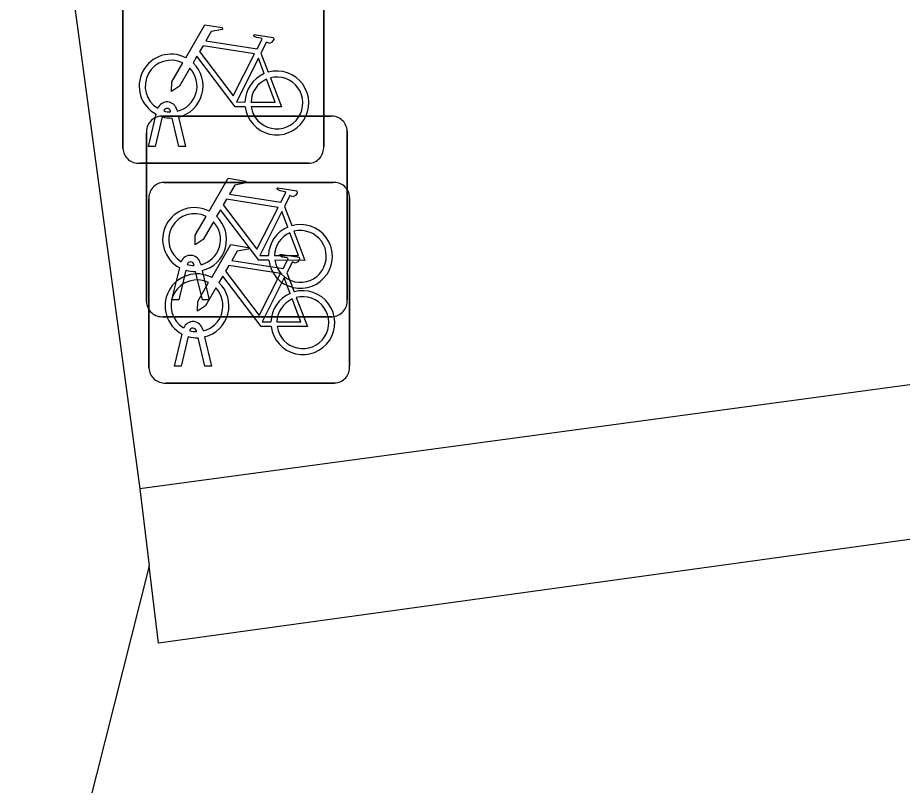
# Model space of a CAD drawing. Extents: x 162157 to 163165, y 378998 to 380775.
# Drawn here: x 162180.971 to 162185.375, y 379844.801 to 379848.623 of the extents above; entities that cross this region are included whole.
import ezdxf

# ---------------------------------------------------------------- set-up
doc = ezdxf.new("R2010")
doc.units = 0
for name, color, linetype in [('IMGEO_Fietsenrek', 7, 'Continuous'), ('IMGEO_Groenvoorziening', 7, 'Continuous'), ('IMGEO_Haag', 7, 'Continuous'), ('IMGEO_Voetpad_open', 7, 'Continuous')]:
    doc.layers.add(name, color=color, linetype=linetype)

msp = doc.modelspace()

# ---------------------------------------------------------------- linework, layer by layer
at = {"layer": 'IMGEO_Fietsenrek'}
for p, q in [((162181.4955, 379847.9729), (162181.4955, 379848.8138)), ((162181.4955, 379848.8138), (162181.4955, 379847.9729)), ((162182.4945, 379848.8231), (162182.4945, 379847.9822)), ((162182.4945, 379847.9822), (162182.4945, 379848.8231)), ((162182.1822, 379848.4472), (162182.2185, 379848.352)), ((162181.7329, 379848.1539), (162181.7319, 379848.1582)), ((162181.7636, 379848.1654), (162181.7654, 379848.1575)), ((162181.6225, 379847.9823), (162181.6608, 379848.1423)), ((162181.6912, 379848.1301), (162181.6559, 379847.9823)), ((162181.6869, 379848.1335), (162182.5278, 379848.1335)), ((162182.5278, 379848.1335), (162181.6869, 379848.1335)), ((162181.774, 379847.9823), (162181.7401, 379848.124)), ((162181.7724, 379848.1283), (162181.8074, 379847.9823)), ((162182.6115, 379848.0591), (162182.6115, 379847.2182)), ((162182.6115, 379847.2182), (162182.6115, 379848.0591)), ((162181.6125, 379847.2089), (162181.6125, 379848.0498)), ((162181.6125, 379848.0498), (162181.6125, 379847.2089)), ((162181.6559, 379847.9823), (162181.6225, 379847.9823)), ((162181.8074, 379847.9823), (162181.774, 379847.9823)), ((162182.4201, 379847.8985), (162181.5792, 379847.8985)), ((162181.5792, 379847.8985), (162182.4201, 379847.8985)), ((162181.6989, 379847.8035), (162182.5398, 379847.8035)), ((162182.5398, 379847.8035), (162181.6989, 379847.8035)), ((162181.6245, 379846.8789), (162181.6245, 379847.7198)), ((162181.6245, 379847.7198), (162181.6245, 379846.8789)), ((162182.6235, 379847.7291), (162182.6235, 379846.8882)), ((162182.6235, 379846.8882), (162182.6235, 379847.7291)), ((162182.2992, 379847.6832), (162182.3355, 379847.588)), ((162181.8806, 379847.4014), (162181.8824, 379847.3935)), ((162181.7395, 379847.2183), (162181.7778, 379847.3783)), ((162181.8082, 379847.3661), (162181.7729, 379847.2183)), ((162181.8499, 379847.3899), (162181.8489, 379847.3942)), ((162181.891, 379847.2183), (162181.8571, 379847.36)), ((162181.8894, 379847.3643), (162181.9244, 379847.2183)), ((162182.3112, 379847.3532), (162182.3475, 379847.258)), ((162181.7729, 379847.2183), (162181.7395, 379847.2183)), ((162181.9244, 379847.2183), (162181.891, 379847.2183)), ((162182.5371, 379847.1345), (162181.6962, 379847.1345)), ((162181.6962, 379847.1345), (162182.5371, 379847.1345)), ((162181.7515, 379846.8883), (162181.7898, 379847.0483)), ((162181.8619, 379847.0599), (162181.8609, 379847.0642)), ((162181.8926, 379847.0714), (162181.8944, 379847.0635)), ((162181.8202, 379847.0361), (162181.7849, 379846.8883)), ((162181.903, 379846.8883), (162181.8691, 379847.03)), ((162181.9014, 379847.0343), (162181.9364, 379846.8883)), ((162181.7849, 379846.8883), (162181.7515, 379846.8883)), ((162181.9364, 379846.8883), (162181.903, 379846.8883)), ((162182.5491, 379846.8045), (162181.7082, 379846.8045)), ((162181.7082, 379846.8045), (162182.5491, 379846.8045))]:
    msp.add_line(p, q, dxfattribs=at)
for points in [[(162181.8081, 379848.4242), (162181.9028, 379848.5877), (162181.989, 379848.5739), (162181.9907, 379848.5652), (162181.9346, 379848.5543), (162181.9084, 379848.509), (162182.1636, 379848.4682)], [(162182.1636, 379848.4682), (162182.1886, 379848.517), (162182.1835, 379848.521), (162182.1603, 379848.5247), (162182.1476, 379848.5322), (162182.1466, 379848.5353), (162182.1488, 379848.5399), (162182.2436, 379848.5248), (162182.2459, 379848.5145), (162182.2365, 379848.5021), (162182.2241, 379848.4957), (162182.2096, 379848.5019), (162182.1822, 379848.4472)], [(162182.1507, 379848.443), (162181.8939, 379848.484), (162181.8772, 379848.4552), (162182.0442, 379848.2349), (162182.1507, 379848.443)], [(162182.1038, 379848.1795), (162182.0541, 379848.1796), (162181.8634, 379848.4313), (162181.8444, 379848.3985)], [(162182.1987, 379848.345), (162182.1694, 379848.4218), (162182.06, 379848.2037), (162182.1027, 379848.2036)], [(162181.8288, 379848.3717), (162181.7772, 379848.2825), (162181.7373, 379848.2565), (162181.7385, 379848.304), (162181.793, 379848.3982)], [(162182.2292, 379848.3238), (162182.2842, 379848.1792), (162182.1341, 379848.1795)], [(162182.1327, 379848.2035), (162182.2526, 379848.2033), (162182.2094, 379848.3169)], [(162181.9251, 379847.6602), (162182.0198, 379847.8237), (162182.106, 379847.8099), (162182.1077, 379847.8012), (162182.0516, 379847.7903), (162182.0254, 379847.745), (162182.2806, 379847.7042)], [(162182.2806, 379847.7042), (162182.3056, 379847.753), (162182.3005, 379847.757), (162182.2773, 379847.7607), (162182.2646, 379847.7682), (162182.2636, 379847.7713), (162182.2658, 379847.7759), (162182.3606, 379847.7608), (162182.3629, 379847.7505), (162182.3535, 379847.7381), (162182.3411, 379847.7317), (162182.3266, 379847.7379), (162182.2992, 379847.6832)], [(162182.2677, 379847.679), (162182.0109, 379847.72), (162181.9942, 379847.6912), (162182.1612, 379847.4709), (162182.2677, 379847.679)], [(162182.2208, 379847.4155), (162182.1711, 379847.4156), (162181.9804, 379847.6673), (162181.9614, 379847.6345)], [(162181.9458, 379847.6077), (162181.8942, 379847.5185), (162181.8543, 379847.4925), (162181.8555, 379847.54), (162181.91, 379847.6342)], [(162182.3157, 379847.581), (162182.2864, 379847.6578), (162182.177, 379847.4397), (162182.2197, 379847.4396)], [(162182.2497, 379847.4395), (162182.3696, 379847.4393), (162182.3264, 379847.5529)], [(162182.3462, 379847.5598), (162182.4012, 379847.4152), (162182.2511, 379847.4155)], [(162181.9371, 379847.3302), (162182.0318, 379847.4937), (162182.118, 379847.4799), (162182.1197, 379847.4712), (162182.0636, 379847.4603), (162182.0374, 379847.415), (162182.2926, 379847.3742)], [(162182.2926, 379847.3742), (162182.3176, 379847.423), (162182.3125, 379847.427), (162182.2893, 379847.4307), (162182.2766, 379847.4382), (162182.2756, 379847.4413), (162182.2778, 379847.4459), (162182.3726, 379847.4308), (162182.3749, 379847.4205), (162182.3655, 379847.4081), (162182.3531, 379847.4017), (162182.3386, 379847.4079), (162182.3112, 379847.3532)], [(162182.2797, 379847.349), (162182.0229, 379847.39), (162182.0062, 379847.3612), (162182.1732, 379847.1409), (162182.2797, 379847.349)], [(162182.2328, 379847.0855), (162182.1831, 379847.0856), (162181.9924, 379847.3373), (162181.9734, 379847.3045)], [(162182.3277, 379847.251), (162182.2984, 379847.3278), (162182.189, 379847.1097), (162182.2317, 379847.1096)], [(162181.9578, 379847.2777), (162181.9062, 379847.1885), (162181.8663, 379847.1625), (162181.8675, 379847.21), (162181.922, 379847.3042)], [(162182.2617, 379847.1095), (162182.3816, 379847.1093), (162182.3384, 379847.2229)], [(162182.3582, 379847.2298), (162182.4132, 379847.0852), (162182.2631, 379847.0855)]]:
    msp.add_lwpolyline(points, dxfattribs=at)
for centre, radius, start, end in [((162181.7351, 379848.2829), 0.159, 62.6766, 242.1369), ((162181.7351, 379848.2829), 0.129, 63.3192, 238.903), ((162181.7351, 379848.2829), 0.129, 283.6043, 43.4302), ((162181.7351, 379848.2829), 0.159, 283.5766, 46.6042), ((162182.2617, 379848.1989), 0.159, 113.3408, 178.3217), ((162182.2617, 379848.1989), 0.159, 187.0065, 105.7708), ((162182.2617, 379848.1989), 0.129, 188.6715, 104.5883), ((162182.2617, 379848.1989), 0.129, 113.923, 177.9556), ((162181.7149, 379848.1543), 0.0499, 12.8025, 158.6934), ((162181.7149, 379848.1543), 0.0174, 12.8025, 163.4502), ((162181.7351, 379848.2829), 0.129, 253.415, 269.0204), ((162181.6902, 379848.0556), 0.0779, 92.4484, 184.2845), ((162181.6902, 379848.0556), 0.0779, 92.4484, 184.2845), ((162181.7351, 379848.2829), 0.159, 253.9967, 271.7867), ((162182.5336, 379848.0558), 0.0779, 2.4484, 94.2845), ((162182.5336, 379848.0558), 0.0779, 2.4484, 94.2845), ((162181.5734, 379847.9762), 0.0779, 182.4484, 274.2845), ((162181.5734, 379847.9762), 0.0779, 182.4484, 274.2845), ((162182.4168, 379847.9764), 0.0779, 272.4484, 4.2845), ((162182.4168, 379847.9764), 0.0779, 272.4484, 4.2845), ((162181.7022, 379847.7256), 0.0779, 92.4484, 184.2845), ((162181.7022, 379847.7256), 0.0779, 92.4484, 184.2845), ((162182.5456, 379847.7258), 0.0779, 2.4484, 94.2845), ((162182.5456, 379847.7258), 0.0779, 2.4484, 94.2845), ((162181.8521, 379847.5189), 0.159, 62.6766, 242.1369), ((162181.8521, 379847.5189), 0.129, 63.3192, 238.903), ((162181.8521, 379847.5189), 0.159, 283.5766, 46.6042), ((162181.8521, 379847.5189), 0.129, 283.6043, 43.4302), ((162182.3787, 379847.4349), 0.159, 113.3408, 178.3217), ((162182.3787, 379847.4349), 0.159, 187.0065, 105.7708), ((162182.3787, 379847.4349), 0.129, 113.923, 177.9556), ((162182.3787, 379847.4349), 0.129, 188.6715, 104.5883), ((162181.8319, 379847.3903), 0.0499, 12.8025, 158.6934), ((162181.8319, 379847.3903), 0.0174, 12.8025, 163.4502), ((162181.8521, 379847.5189), 0.129, 253.415, 269.0204), ((162181.8521, 379847.5189), 0.159, 253.9967, 271.7867), ((162181.8641, 379847.1889), 0.159, 62.6766, 242.1369), ((162181.8641, 379847.1889), 0.129, 63.3192, 238.903), ((162181.8641, 379847.1889), 0.129, 283.6043, 43.4302), ((162181.8641, 379847.1889), 0.159, 283.5766, 46.6042), ((162182.3907, 379847.1049), 0.159, 187.0065, 105.7708), ((162182.3907, 379847.1049), 0.159, 113.3408, 178.3217), ((162182.3907, 379847.1049), 0.129, 113.923, 177.9556), ((162182.3907, 379847.1049), 0.129, 188.6715, 104.5883), ((162182.5338, 379847.2124), 0.0779, 272.4484, 4.2845), ((162182.5338, 379847.2124), 0.0779, 272.4484, 4.2845), ((162181.6904, 379847.2122), 0.0779, 182.4484, 274.2845), ((162181.6904, 379847.2122), 0.0779, 182.4484, 274.2845), ((162181.8439, 379847.0603), 0.0499, 12.8025, 158.6934), ((162181.8439, 379847.0603), 0.0174, 12.8025, 163.4502), ((162181.8641, 379847.1889), 0.129, 253.415, 269.0204), ((162181.8641, 379847.1889), 0.159, 253.9967, 271.7867), ((162181.7024, 379846.8822), 0.0779, 182.4484, 274.2845), ((162181.7024, 379846.8822), 0.0779, 182.4484, 274.2845), ((162182.5458, 379846.8824), 0.0779, 272.4484, 4.2845), ((162182.5458, 379846.8824), 0.0779, 272.4484, 4.2845)]:
    msp.add_arc(centre, radius, start, end, dxfattribs=at)
at = {"layer": 'IMGEO_Groenvoorziening'}
msp.add_lwpolyline([(162181.626, 379845.895), (162178.785, 379834.644), (162180.483, 379818.865), (162184.816, 379804.307)], dxfattribs=at)
at = {"layer": 'IMGEO_Haag'}
for points in [[(162203.264, 379863.924), (162203.282, 379863.473), (162203.297, 379863.078), (162201.359, 379862.729), (162200.009, 379862.582), (162197.952, 379858.915), (162192.736, 379858.318), (162194.33, 379847.256), (162181.673, 379845.51), (162181.626, 379845.895)], [(162181.579, 379846.277), (162181.626, 379845.895)]]:
    msp.add_lwpolyline(points, dxfattribs=at)
at = {"layer": 'IMGEO_Voetpad_open'}
for points in [[(162203.264, 379863.924), (162199.253, 379863.376), (162197.167, 379859.742), (162191.911, 379859.079), (162193.42, 379847.877), (162181.579, 379846.277)], [(162179.287, 379863.241), (162181.579, 379846.277)]]:
    msp.add_lwpolyline(points, dxfattribs=at)

doc.saveas('drawing.dxf')
